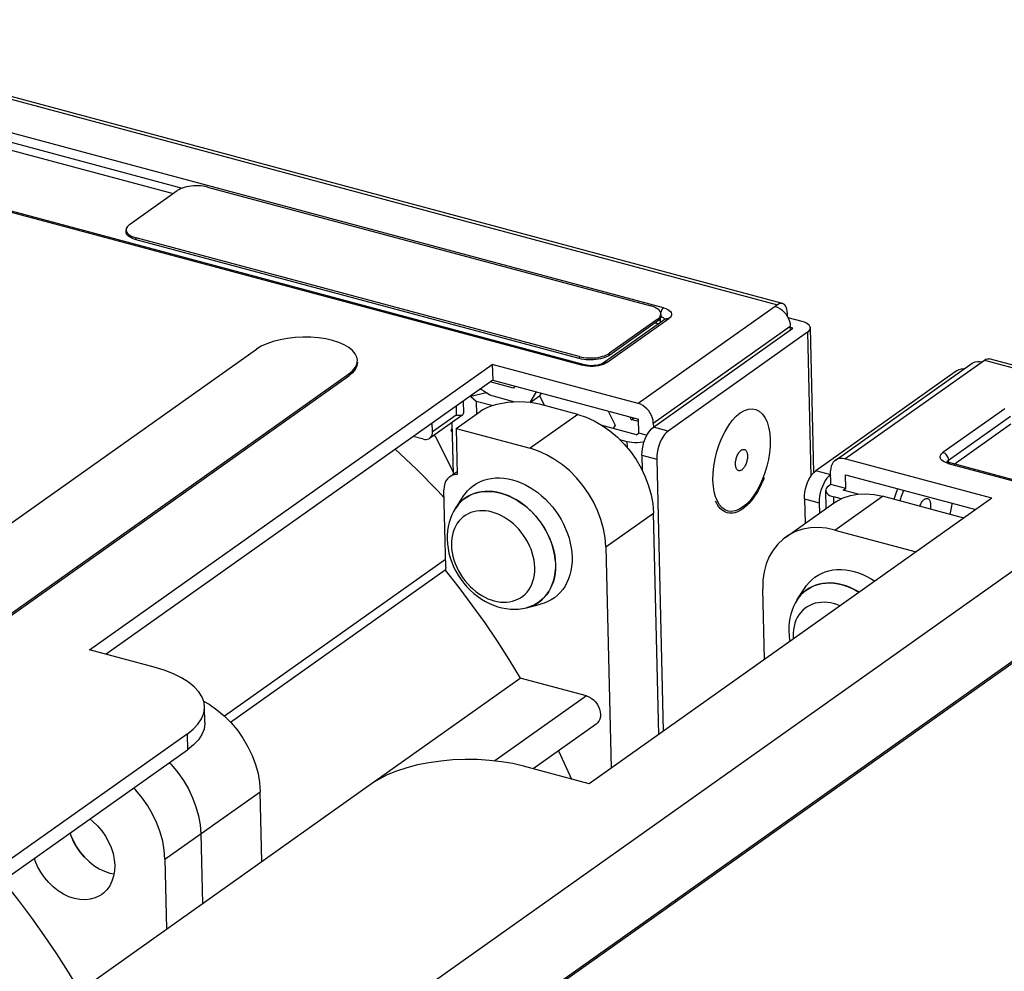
# Model space of a CAD drawing. Header units: millimetres. Extents: x 6 to 414, y 7 to 290.
# Tile 275 of 341: x 186.98 to 191.46, y 149.32 to 153.65. Entities that reach past the tile are written whole.
import ezdxf

# ---------------------------------------------------------------- set-up
doc = ezdxf.new("R2010")
doc.units = ezdxf.units.MM
doc.header["$LTSCALE"] = 23.1
doc.layers.get('0').update_dxf_attribs({"linetype": 'CONTINUOUS'})

msp = doc.modelspace()

# ---------------------------------------------------------------- linework, layer by layer
at = {"color": 7, "linetype": 'Continuous'}
for p, q in [((185.6121, 153.6414), (190.4258, 152.3497)), ((190.4483, 152.3553), (185.6345, 153.647)), ((189.9074, 152.3351), (185.8161, 153.433)), ((185.8005, 153.3946), (187.717, 152.8803)), ((185.8014, 153.3588), (187.6759, 152.8558)), ((185.4476, 153.1716), (189.5388, 152.0737)), ((189.5473, 152.0758), (185.456, 153.1737)), ((187.4777, 152.7152), (187.6945, 152.869)), ((187.8327, 152.8849), (189.8489, 152.3438)), ((187.4619, 152.6813), (187.4617, 152.6903)), ((189.5237, 152.1132), (187.5075, 152.6542)), ((187.5077, 152.6453), (187.5075, 152.6542)), ((189.5239, 152.1042), (187.5077, 152.6453)), ((190.4258, 152.3497), (189.7917, 151.8999)), ((190.415, 152.342), (190.4257, 152.3382)), ((190.4257, 152.3382), (190.4359, 152.3329)), ((189.9145, 152.284), (189.6327, 152.0841)), ((189.6494, 152.0864), (189.9313, 152.2864)), ((189.8787, 152.2828), (189.6619, 152.1291)), ((189.879, 152.2739), (189.6622, 152.1201)), ((189.8787, 152.2828), (189.879, 152.2739)), ((189.8846, 152.2784), (189.879, 152.2739)), ((189.892, 152.2877), (189.8925, 152.2683)), ((189.8947, 152.3078), (189.8949, 152.2988)), ((190.4712, 152.2957), (190.4709, 152.3088)), ((190.5385, 152.2729), (190.4741, 152.2902)), ((189.8606, 151.8103), (190.4839, 152.2523)), ((189.861, 151.7924), (190.4952, 152.2421)), ((189.8695, 152.2672), (189.885, 152.263)), ((190.5624, 152.2241), (189.9282, 151.7743)), ((190.4843, 152.2344), (190.4839, 152.2523)), ((190.4952, 152.2421), (190.4841, 152.2451)), ((190.5624, 152.2241), (190.5779, 151.5695)), ((190.5907, 151.5856), (190.5752, 152.244)), ((184.499, 149.6252), (188.0546, 152.1471)), ((188.5146, 152.0966), (188.5121, 152.111)), ((189.5237, 152.1132), (189.5239, 152.1042)), ((189.6552, 152.1249), (189.6619, 152.1291)), ((189.6622, 152.1201), (189.6619, 152.1291)), ((190.7326, 151.6474), (191.3668, 152.0972)), ((191.3668, 152.0972), (196.1805, 150.8055)), ((196.2029, 150.8111), (191.3892, 152.1029)), ((187.296, 150.7786), (189.128, 152.078)), ((189.7917, 151.8999), (189.128, 152.078)), ((189.128, 152.078), (189.1297, 152.0064)), ((189.5501, 152.0713), (189.5388, 152.0737)), ((191.2345, 152.0438), (190.6003, 151.594)), ((190.688, 151.6411), (191.3113, 152.0832)), ((184.919, 149.5125), (188.4747, 152.0344)), ((184.9192, 149.5036), (188.4749, 152.0254)), ((189.1297, 152.0064), (187.3705, 150.7586)), ((188.4747, 152.0344), (188.4749, 152.0254)), ((189.1297, 152.0064), (189.7934, 151.8283)), ((189.2247, 151.9698), (189.1184, 151.9984)), ((189.2305, 151.9793), (189.2247, 151.9698)), ((188.9955, 151.9112), (188.9969, 151.8553)), ((189.0309, 151.9315), (189.0275, 151.9339)), ((189.102, 151.9491), (189.0309, 151.9315)), ((189.0309, 151.9315), (189.0548, 151.9112)), ((189.0548, 151.9112), (189.1321, 151.8905)), ((189.0548, 151.9112), (189.0562, 151.8516)), ((189.1161, 151.9372), (189.102, 151.9491)), ((189.2307, 151.9064), (189.1161, 151.9372)), ((189.3, 151.9046), (189.3293, 151.9528)), ((189.3, 151.9046), (189.3434, 151.9354)), ((189.3505, 151.9471), (189.3434, 151.9354)), ((189.3434, 151.9354), (189.3657, 151.8901)), ((188.963, 151.8881), (188.964, 151.8474)), ((189.5166, 151.8496), (189.3485, 151.8947)), ((189.6545, 151.8655), (189.6865, 151.8009)), ((191.4602, 151.8761), (191.1784, 151.6762)), ((188.9938, 151.8483), (188.8425, 151.741)), ((188.964, 151.8474), (188.8556, 151.7705)), ((188.9637, 151.786), (189.0721, 151.8629)), ((189.5166, 151.8496), (189.2997, 151.6958)), ((189.7596, 151.8263), (189.7533, 151.839)), ((189.7936, 151.8172), (189.7596, 151.8263)), ((189.7601, 151.8262), (189.7714, 151.8342)), ((189.7949, 151.7656), (189.7934, 151.8283)), ((190.238, 151.8415), (190.2483, 151.8507)), ((190.2483, 151.8507), (190.2564, 151.8569)), ((191.2042, 151.6425), (191.4861, 151.8425)), ((188.8556, 151.7705), (188.8546, 151.8113)), ((188.9415, 151.7782), (188.9449, 151.7838)), ((188.9415, 151.7782), (188.945, 151.7807)), ((188.9452, 151.7708), (188.9415, 151.7782)), ((188.9442, 151.8132), (188.9498, 151.5778)), ((188.9637, 151.786), (189.2997, 151.6958)), ((188.9637, 151.786), (188.9686, 151.5772)), ((189.784, 151.7579), (189.6276, 151.7999)), ((189.6865, 151.8009), (189.6777, 151.7865)), ((189.8606, 151.8103), (189.861, 151.7924)), ((189.9282, 151.7743), (189.861, 151.7924)), ((191.2299, 151.6243), (191.4869, 151.8066)), ((188.8146, 151.737), (188.7677, 151.7496)), ((188.8617, 151.7546), (188.8681, 151.7529)), ((188.8681, 151.7529), (188.9495, 151.588)), ((189.7071, 151.7362), (189.7407, 151.7272)), ((189.784, 151.7579), (189.7949, 151.7656)), ((189.7949, 151.7656), (189.8314, 151.7558)), ((189.8181, 151.7244), (189.8233, 151.7389)), ((189.8233, 151.7389), (189.8295, 151.7526)), ((189.7407, 151.7272), (189.7413, 151.6992)), ((189.7824, 151.6444), (189.8049, 151.6059)), ((189.8089, 151.6644), (189.8761, 151.6464)), ((189.8089, 151.6644), (189.8106, 151.594)), ((189.8761, 151.6464), (189.9055, 150.4079)), ((191.4005, 151.4682), (190.7326, 151.6474)), ((191.1998, 151.6386), (191.2042, 151.6425)), ((191.2042, 151.6425), (191.2036, 151.6479)), ((191.2045, 151.6314), (191.2042, 151.6425)), ((191.1962, 151.6301), (191.1971, 151.6343)), ((191.1971, 151.6343), (191.1998, 151.6386)), ((191.2022, 151.6274), (195.2935, 150.5295)), ((195.3019, 150.5317), (191.2106, 151.6295)), ((188.9339, 151.5665), (188.9683, 151.591)), ((190.3683, 151.5848), (190.3576, 151.5557)), ((190.6675, 151.5759), (190.6003, 151.594)), ((190.6686, 151.5312), (190.6671, 151.5938)), ((190.7343, 151.5758), (191.3277, 151.4166)), ((190.7358, 151.5131), (190.7343, 151.5758)), ((188.916, 151.1549), (188.9077, 151.5075)), ((190.6686, 151.5312), (190.6577, 151.5235)), ((190.7358, 151.5131), (190.6686, 151.5312)), ((190.7249, 151.5055), (190.7358, 151.5131)), ((188.8796, 151.5021), (188.9086, 151.4704)), ((188.9614, 151.4241), (188.9975, 151.479)), ((189.2047, 151.4783), (189.2235, 151.4692)), ((189.2382, 151.4611), (189.2205, 151.4708)), ((191.4005, 151.4682), (189.5684, 150.1688)), ((190.5482, 151.466), (190.6154, 151.448)), ((190.5482, 151.466), (190.5509, 151.3544)), ((190.6469, 151.4225), (190.645, 151.5036)), ((190.7151, 151.4657), (190.6816, 151.4747)), ((190.6823, 151.4459), (190.6816, 151.4747)), ((190.6859, 151.3239), (190.9027, 151.4776)), ((190.7926, 151.4873), (190.7249, 151.5055)), ((191.2735, 151.3781), (190.9027, 151.4776)), ((188.9614, 151.4241), (188.9613, 151.4238)), ((189.8579, 151.4425), (189.8611, 151.4013)), ((190.463, 151.292), (190.6798, 151.4458)), ((190.6154, 151.448), (190.6165, 151.401)), ((191.0731, 151.4319), (191.075, 151.4372)), ((189.6443, 151.2476), (189.8611, 151.4013)), ((189.885, 150.3933), (189.8611, 151.4013)), ((190.6859, 151.3239), (191.0567, 151.2244)), ((189.6443, 151.2476), (189.6681, 150.2396)), ((188.0274, 148.6784), (191.583, 151.2003)), ((188.9152, 151.1892), (187.9099, 150.4761)), ((188.9141, 151.1408), (187.9376, 150.4483)), ((192.0031, 151.0876), (188.4474, 148.5657)), ((192.0033, 151.0786), (188.4477, 148.5568)), ((190.5156, 151.007), (190.5517, 151.062)), ((190.366, 150.7345), (190.3583, 151.0559)), ((189.2883, 150.9714), (189.2831, 150.97)), ((189.2834, 150.9701), (189.3472, 150.9859)), ((190.5156, 151.007), (190.5155, 151.0068)), ((190.4962, 150.8375), (190.4968, 150.8273)), ((187.59, 150.6997), (187.296, 150.7786)), ((188.5789, 150.1697), (189.255, 150.6493)), ((189.556, 150.5685), (189.255, 150.6493)), ((189.556, 150.5685), (189.1389, 150.2727)), ((187.8188, 150.5194), (187.8164, 150.5393)), ((187.8206, 150.4477), (187.8189, 150.5194)), ((189.601, 150.4402), (189.3145, 150.237)), ((187.7391, 150.3948), (185.1428, 148.5534)), ((187.7391, 150.3948), (187.7407, 150.3232)), ((185.1445, 148.4818), (187.7407, 150.3232)), ((187.6684, 150.2543), (187.6581, 150.2646)), ((189.5684, 150.1688), (189.2702, 150.2489)), ((185.9829, 148.328), (188.5791, 150.1694)), ((187.6388, 149.8252), (188.0724, 150.1327)), ((188.0799, 149.8153), (188.0724, 150.1327)), ((187.8014, 149.9405), (187.8089, 149.6231)), ((187.2725, 149.8345), (187.2537, 149.8564)), ((187.2931, 149.8146), (187.3158, 149.7969)), ((187.6388, 149.8252), (187.6463, 149.5078)), ((187.3155, 149.797), (187.3393, 149.7822)), ((187.3392, 149.7823), (187.3634, 149.7707)), ((187.3633, 149.7707), (187.3882, 149.7623)), ((187.3882, 149.7623), (187.4066, 149.7587))]:
    msp.add_line(p, q, dxfattribs=at)
for points in [[(187.8327, 152.8849), (187.8228, 152.8872), (187.8125, 152.8889), (187.8018, 152.8902), (187.7908, 152.8908), (187.7796, 152.891), (187.7685, 152.8905), (187.7574, 152.8895), (187.7467, 152.888), (187.7363, 152.886), (187.7264, 152.8834), (187.7172, 152.8804), (187.7087, 152.877), (187.7012, 152.8732), (187.6945, 152.869)], [(187.4777, 152.7152), (187.4721, 152.7107), (187.4677, 152.706), (187.4645, 152.7012), (187.4625, 152.6962), (187.4617, 152.6912), (187.4617, 152.6903)], [(187.4617, 152.6903), (187.4622, 152.6863), (187.464, 152.6814), (187.4669, 152.6767)], [(187.5077, 152.6453), (187.4985, 152.6481), (187.4903, 152.6513), (187.4829, 152.6549), (187.4766, 152.6589), (187.4713, 152.6632), (187.4671, 152.6677), (187.4642, 152.6725), (187.4624, 152.6773), (187.4619, 152.6813)], [(187.4669, 152.6767), (187.4711, 152.6721), (187.4764, 152.6678), (187.4827, 152.6638), (187.4901, 152.6602), (187.4983, 152.657), (187.5075, 152.6542)], [(189.8947, 152.3078), (189.8942, 152.3118), (189.8925, 152.3166), (189.8895, 152.3214), (189.8854, 152.3259), (189.8801, 152.3302), (189.8737, 152.3342), (189.8664, 152.3378), (189.8581, 152.341), (189.8489, 152.3438)], [(189.9074, 152.3351), (189.9043, 152.3324), (189.9012, 152.3287), (189.8985, 152.3242), (189.8961, 152.3191), (189.8942, 152.3136), (189.8939, 152.3126)], [(189.9074, 152.3351), (189.9175, 152.3319), (189.9261, 152.328), (189.9332, 152.3236), (189.9387, 152.3186), (189.9422, 152.3134), (189.9439, 152.3079), (189.9436, 152.3023), (189.9414, 152.2968), (189.9373, 152.2915), (189.9313, 152.2864)], [(190.4483, 152.3553), (190.4457, 152.3558), (190.4394, 152.3557), (190.4328, 152.3536), (190.4258, 152.3497)], [(190.4359, 152.3329), (190.4457, 152.326), (190.4549, 152.3177), (190.463, 152.3083), (190.4701, 152.2979)], [(190.4709, 152.3088), (190.4701, 152.3198), (190.4682, 152.3295), (190.4654, 152.338), (190.4616, 152.3451), (190.457, 152.3504), (190.4517, 152.3541), (190.4483, 152.3553)], [(189.8787, 152.2828), (189.8843, 152.2873), (189.8887, 152.292), (189.892, 152.2969)], [(189.8949, 152.2988), (189.8949, 152.2978), (189.8942, 152.2929), (189.8922, 152.2879), (189.889, 152.2831), (189.8846, 152.2784)], [(189.892, 152.2969), (189.894, 152.3018), (189.8947, 152.3068), (189.8947, 152.3078)], [(189.894, 152.296), (189.8995, 152.2942), (189.9058, 152.291), (189.9106, 152.2872), (189.9136, 152.2831)], [(189.9145, 152.284), (189.9174, 152.2856), (189.9217, 152.2869), (189.9264, 152.2872), (189.9313, 152.2864)], [(189.9162, 152.2852), (189.9165, 152.2856), (189.916, 152.2851), (189.9145, 152.284)], [(190.4701, 152.2979), (190.4758, 152.2869), (190.4801, 152.2754), (190.4828, 152.264), (190.4839, 152.2523)], [(190.5751, 152.244), (190.575, 152.2456), (190.5733, 152.2511), (190.5698, 152.2564), (190.5643, 152.2613), (190.5572, 152.2658), (190.5487, 152.2696), (190.5385, 152.2729)], [(190.5624, 152.2241), (190.5684, 152.2292), (190.5725, 152.2345), (190.5747, 152.2401), (190.5751, 152.244)], [(188.2309, 152.2004), (188.196, 152.1964), (188.1623, 152.1903), (188.1307, 152.1821), (188.1017, 152.172), (188.0765, 152.1604), (188.0546, 152.1471)], [(188.5121, 152.111), (188.5047, 152.1263), (188.4924, 152.1408), (188.4756, 152.1544), (188.4544, 152.1667), (188.4293, 152.1776), (188.401, 152.1866), (188.3699, 152.1937), (188.3366, 152.1987), (188.3019, 152.2015), (188.2664, 152.202), (188.2309, 152.2004)], [(188.4747, 152.0344), (188.492, 152.0488), (188.5044, 152.0638), (188.512, 152.0795), (188.5146, 152.0966)], [(189.5237, 152.1132), (189.5336, 152.1109), (189.5439, 152.1091), (189.5546, 152.1079), (189.5657, 152.1072), (189.5768, 152.1071), (189.588, 152.1075), (189.599, 152.1085), (189.6098, 152.11), (189.6201, 152.1121), (189.63, 152.1146), (189.6392, 152.1176), (189.6477, 152.121), (189.6552, 152.1249)], [(189.6622, 152.1201), (189.6555, 152.1159), (189.6479, 152.1121), (189.6394, 152.1087), (189.6302, 152.1056), (189.6204, 152.1031), (189.61, 152.1011), (189.5992, 152.0995), (189.5882, 152.0986), (189.577, 152.0981), (189.5659, 152.0982), (189.5548, 152.0989), (189.5441, 152.1002), (189.5338, 152.1019), (189.5239, 152.1042)], [(191.3114, 152.0832), (191.3167, 152.0864), (191.3255, 152.0899), (191.3352, 152.0916), (191.3453, 152.0915), (191.3559, 152.0895)], [(191.3668, 152.0972), (191.3737, 152.1012), (191.3803, 152.1032), (191.3867, 152.1033), (191.3892, 152.1028)], [(188.5148, 152.0877), (188.5123, 152.0708), (188.5047, 152.055), (188.4923, 152.0399), (188.4749, 152.0254)], [(189.5473, 152.0758), (189.5451, 152.0761), (189.542, 152.0755), (189.5388, 152.0737)], [(189.5658, 152.0726), (189.5559, 152.0739), (189.5473, 152.0758)], [(189.5742, 152.0689), (189.5618, 152.0697), (189.5501, 152.0713)], [(189.6327, 152.0841), (189.6293, 152.082), (189.6242, 152.0796), (189.6172, 152.0771), (189.6085, 152.0749), (189.5985, 152.0732), (189.5877, 152.0722), (189.5766, 152.072), (189.5658, 152.0726)], [(189.5991, 152.07), (189.5867, 152.069), (189.5742, 152.0689)], [(189.6223, 152.0744), (189.6111, 152.0718), (189.5991, 152.07)], [(189.6494, 152.0864), (189.6416, 152.0818), (189.6327, 152.0778), (189.6223, 152.0744)], [(189.6494, 152.0864), (189.6445, 152.0873), (189.6398, 152.087), (189.6355, 152.0857), (189.6327, 152.0841)], [(191.2774, 152.0591), (191.2728, 152.0584), (191.2615, 152.0558), (191.2512, 152.0524), (191.2422, 152.0484), (191.2345, 152.0438)], [(189.0707, 151.9645), (189.0785, 151.9631), (189.09, 151.9578), (189.102, 151.9491)], [(189.2499, 151.9069), (189.2238, 151.9062), (189.198, 151.904), (189.1729, 151.9004), (189.1489, 151.8953), (189.1265, 151.8889), (189.106, 151.8813), (189.0879, 151.8726), (189.0721, 151.8629)], [(189.3485, 151.8947), (189.3254, 151.8999), (189.3012, 151.9037), (189.2758, 151.9061), (189.2499, 151.9069)], [(189.8606, 151.8103), (189.8594, 151.8219), (189.8567, 151.8333), (189.8525, 151.8448), (189.8467, 151.8558), (189.8397, 151.8662), (189.8315, 151.8756), (189.8224, 151.8839), (189.8126, 151.8908), (189.8024, 151.8961), (189.7917, 151.8999)], [(190.2564, 151.8569), (190.2749, 151.8679), (190.2932, 151.8744), (190.3108, 151.8762), (190.3275, 151.8732), (190.3428, 151.8656), (190.3565, 151.8534), (190.3683, 151.8368), (190.378, 151.8161), (190.3853, 151.7919), (190.39, 151.7648), (190.3921, 151.7347)], [(188.964, 151.8474), (188.9755, 151.8463), (188.9837, 151.8461), (188.9891, 151.8465), (188.9929, 151.8478), (188.9939, 151.8485)], [(188.9939, 151.8485), (188.9959, 151.8507), (188.9969, 151.8547), (188.9969, 151.8552)], [(189.5166, 151.8496), (189.5547, 151.837), (189.5919, 151.8204)], [(189.5919, 151.8204), (189.6284, 151.7995), (189.6635, 151.7747), (189.6969, 151.7465), (189.728, 151.7151), (189.7566, 151.6809), (189.7824, 151.6444)], [(190.203, 151.7989), (190.2201, 151.822), (190.238, 151.8415)], [(189.8295, 151.7526), (189.8366, 151.7651), (189.8443, 151.776)], [(189.8443, 151.776), (189.8524, 151.7851), (189.861, 151.7924)], [(190.1319, 151.5502), (190.1326, 151.5822), (190.1358, 151.6147), (190.1417, 151.648), (190.1499, 151.6811), (190.1604, 151.7133), (190.1729, 151.7441), (190.1871, 151.7728), (190.203, 151.7989)], [(188.8146, 151.737), (188.8213, 151.7358), (188.8277, 151.7358), (188.8337, 151.7368), (188.8392, 151.739), (188.8425, 151.741)], [(188.8425, 151.741), (188.844, 151.7422), (188.8481, 151.7463), (188.8514, 151.7513), (188.8538, 151.7571), (188.8552, 151.7635), (188.8556, 151.7705)], [(189.9282, 151.7743), (189.9196, 151.767), (189.9115, 151.758), (189.9038, 151.747), (189.8967, 151.7346), (189.8905, 151.7209), (189.8853, 151.7064), (189.8811, 151.6913), (189.8781, 151.676), (189.8765, 151.6611), (189.8761, 151.6464)], [(190.3921, 151.7347), (190.3916, 151.7055), (190.389, 151.6758), (190.3841, 151.6453), (190.3772, 151.6148), (190.3683, 151.5848)], [(188.6864, 151.692), (188.7829, 151.6005), (188.8796, 151.5021)], [(189.6443, 151.2476), (189.6411, 151.2887), (189.6339, 151.3299), (189.6224, 151.3713), (189.6071, 151.4123), (189.5881, 151.4522), (189.5656, 151.4906), (189.5398, 151.5272), (189.5112, 151.5613), (189.4801, 151.5927), (189.4467, 151.621), (189.4116, 151.6457), (189.3751, 151.6666), (189.3379, 151.6833), (189.2997, 151.6958)], [(189.7407, 151.7272), (189.7519, 151.7247), (189.7636, 151.7231), (189.776, 151.7224), (189.7885, 151.7225), (189.8009, 151.7234), (189.8129, 151.7253), (189.8189, 151.7267)], [(189.8089, 151.6644), (189.8093, 151.6791), (189.8109, 151.694), (189.8139, 151.7093), (189.8181, 151.7244)], [(190.2409, 151.6588), (190.2428, 151.6632), (190.2448, 151.6674), (190.2469, 151.6714), (190.2492, 151.6751), (190.2517, 151.6785), (190.2542, 151.6816), (190.2568, 151.6842), (190.2594, 151.6865), (190.2621, 151.6883), (190.2648, 151.6897), (190.2674, 151.6907), (190.27, 151.6912), (190.2725, 151.6912), (190.2745, 151.6908)], [(190.2745, 151.6908), (190.2749, 151.6907), (190.2772, 151.6898), (190.2793, 151.6884), (190.2812, 151.6866), (190.283, 151.6844), (190.2846, 151.6817), (190.2859, 151.6787), (190.287, 151.6753), (190.2879, 151.6716), (190.2885, 151.6676), (190.2889, 151.6634), (190.289, 151.659), (190.2888, 151.6544), (190.2884, 151.6497), (190.2877, 151.645), (190.2868, 151.6402), (190.2856, 151.6354), (190.2842, 151.6307), (190.2826, 151.6262)], [(190.249, 151.5941), (190.2487, 151.5942), (190.2464, 151.5952), (190.2443, 151.5965), (190.2423, 151.5984), (190.2405, 151.6006), (190.239, 151.6032), (190.2376, 151.6063), (190.2365, 151.6097), (190.2356, 151.6133), (190.235, 151.6173), (190.2347, 151.6215), (190.2346, 151.6259), (190.2347, 151.6305), (190.2351, 151.6352), (190.2358, 151.64), (190.2368, 151.6448), (190.2379, 151.6495), (190.2393, 151.6542), (190.2409, 151.6588)], [(190.688, 151.6411), (190.6856, 151.6392), (190.6789, 151.6325), (190.6737, 151.6244), (190.6699, 151.6152), (190.6677, 151.605), (190.6671, 151.5938)], [(190.7326, 151.6474), (190.7219, 151.6494), (190.7118, 151.6495), (190.7022, 151.6478), (190.6934, 151.6443), (190.688, 151.6411)], [(191.1835, 151.6345), (191.1764, 151.6389), (191.171, 151.6439), (191.1674, 151.6491), (191.1657, 151.6546), (191.166, 151.6602), (191.1683, 151.6657), (191.1724, 151.671), (191.1784, 151.6762)], [(191.2036, 151.6479), (191.2021, 151.6533), (191.1996, 151.6586), (191.1964, 151.6635), (191.1925, 151.6679), (191.1881, 151.6715), (191.1833, 151.6743), (191.1784, 151.6762)], [(189.8049, 151.6059), (189.8239, 151.566), (189.8393, 151.5251), (189.8507, 151.4837), (189.8579, 151.4425)], [(190.2826, 151.6262), (190.2808, 151.6217), (190.2788, 151.6175), (190.2766, 151.6135), (190.2743, 151.6098), (190.2719, 151.6064), (190.2694, 151.6034), (190.2668, 151.6007), (190.2641, 151.5985), (190.2615, 151.5966), (190.2588, 151.5952), (190.2562, 151.5943), (190.2536, 151.5938), (190.2511, 151.5938), (190.249, 151.5941)], [(191.2022, 151.6274), (191.1921, 151.6306), (191.1835, 151.6345)], [(191.2106, 151.6295), (191.2041, 151.6316), (191.1993, 151.6336), (191.1961, 151.6354), (191.1957, 151.6357)], [(191.2022, 151.6274), (191.2054, 151.6291), (191.2085, 151.6297), (191.2106, 151.6295)], [(188.9339, 151.5665), (188.924, 151.5576), (188.9168, 151.5473), (188.9116, 151.5354), (188.9086, 151.5221), (188.9077, 151.5075)], [(188.9686, 151.5772), (188.9554, 151.5758), (188.9436, 151.572), (188.9339, 151.5665)], [(188.9975, 151.479), (189.0039, 151.4883), (189.0153, 151.5021), (189.0278, 151.5146), (189.0415, 151.5258), (189.0562, 151.5355), (189.0718, 151.5438), (189.0883, 151.5505), (189.1055, 151.5556), (189.1234, 151.5592), (189.1419, 151.5611), (189.1609, 151.5615), (189.1802, 151.5602), (189.1998, 151.5573), (189.2195, 151.5528)], [(189.2195, 151.5528), (189.2393, 151.5467), (189.259, 151.5391), (189.2785, 151.53), (189.2978, 151.5194), (189.3166, 151.5074), (189.3349, 151.4942), (189.3526, 151.4797), (189.3697, 151.464), (189.3859, 151.4472), (189.4012, 151.4295), (189.4155, 151.4108), (189.4289, 151.3914), (189.441, 151.3713), (189.452, 151.3506), (189.4617, 151.3295), (189.4701, 151.3081), (189.4772, 151.2863), (189.4828, 151.2645), (189.487, 151.2427), (189.4897, 151.2211), (189.491, 151.1997)], [(190.3644, 151.5616), (190.3583, 151.5462), (190.3516, 151.5313), (190.3446, 151.5168), (190.3371, 151.503), (190.3293, 151.4898), (190.3212, 151.4773), (190.3128, 151.4656), (190.3041, 151.4547), (190.2953, 151.4447), (190.2863, 151.4356), (190.2771, 151.4275), (190.2679, 151.4204), (190.2587, 151.4143), (190.2495, 151.4093), (190.2403, 151.4054), (190.2312, 151.4026), (190.2223, 151.4009), (190.2135, 151.4003), (190.205, 151.4009), (190.1967, 151.4026), (190.1887, 151.4054), (190.1811, 151.4093), (190.1738, 151.4143), (190.1669, 151.4204), (190.1605, 151.4275), (190.1545, 151.4356), (190.1491, 151.4447), (190.1441, 151.4547)], [(190.3576, 151.5557), (190.3453, 151.5282), (190.3315, 151.5026), (190.3166, 151.4794), (190.3007, 151.4589), (190.2842, 151.4417), (190.2671, 151.4276)], [(190.5482, 151.466), (190.5486, 151.4807), (190.5502, 151.4957), (190.5532, 151.5109), (190.5573, 151.526), (190.5626, 151.5406), (190.5688, 151.5542), (190.5759, 151.5667), (190.5836, 151.5777), (190.5917, 151.5867), (190.6003, 151.594)], [(190.6675, 151.5759), (190.6589, 151.5687), (190.6508, 151.5596), (190.6431, 151.5487), (190.636, 151.5362)], [(190.1377, 151.4976), (190.1338, 151.5226), (190.1319, 151.5502)], [(190.636, 151.5362), (190.6298, 151.5225), (190.6245, 151.508), (190.6204, 151.4929), (190.6174, 151.4776), (190.6158, 151.4627), (190.6154, 151.448)], [(190.6577, 151.5235), (190.6517, 151.5184), (190.6476, 151.5131), (190.6454, 151.5075), (190.645, 151.5035)], [(190.956, 151.4633), (190.9564, 151.4647), (190.9669, 151.4969), (190.9729, 151.5118)], [(188.9613, 151.4238), (188.9713, 151.4376), (188.9828, 151.4506), (188.9956, 151.4622), (189.0094, 151.4723), (189.0242, 151.4809), (189.04, 151.488), (189.0565, 151.4934), (189.0737, 151.4973), (189.0916, 151.4995), (189.1099, 151.5), (189.1286, 151.4989), (189.1475, 151.4961), (189.1666, 151.4918), (189.1857, 151.4858), (189.2047, 151.4783)], [(189.2205, 151.4708), (189.2025, 151.4792), (189.1843, 151.4863), (189.1661, 151.4919), (189.1479, 151.4961), (189.1299, 151.4987), (189.1121, 151.5), (189.0946, 151.4997), (189.0776, 151.4979), (189.0611, 151.4946), (189.0452, 151.4899), (189.03, 151.4837), (189.0156, 151.4762), (189.0021, 151.4672), (188.9896, 151.457), (188.978, 151.4455)], [(189.2235, 151.4692), (189.242, 151.4588), (189.26, 151.4469), (189.2775, 151.4337), (189.2944, 151.4193), (189.3105, 151.4038), (189.3258, 151.3871), (189.3401, 151.3695), (189.3535, 151.351), (189.3657, 151.3319), (189.3766, 151.3122), (189.3863, 151.2921), (189.3948, 151.2716), (189.4018, 151.2507)], [(190.1459, 151.4689), (190.1438, 151.4749), (190.1377, 151.4976)], [(190.2671, 151.4276), (190.2499, 151.4173), (190.2332, 151.411), (190.2169, 151.4086), (190.2013, 151.4102), (190.1868, 151.4158), (190.1736, 151.4253), (190.162, 151.4384), (190.1519, 151.455), (190.1459, 151.4689)], [(190.645, 151.5035), (190.6451, 151.502), (190.6468, 151.4965), (190.6503, 151.4912), (190.6558, 151.4863), (190.6629, 151.4818), (190.6715, 151.478), (190.6816, 151.4747)], [(190.6798, 151.4458), (190.6949, 151.4557), (190.725, 151.4706), (190.7574, 151.4812), (190.7918, 151.4873)], [(190.7918, 151.4873), (190.8278, 151.4887), (190.8647, 151.4855), (190.9027, 151.4776)], [(190.999, 151.5048), (190.9938, 151.4915), (190.9885, 151.4762), (190.9836, 151.4606), (190.9824, 151.4563)], [(191.075, 151.4372), (191.077, 151.4416), (191.079, 151.4457), (191.0813, 151.4495), (191.0836, 151.4531), (191.0861, 151.4563), (191.0887, 151.4592), (191.0913, 151.4617), (191.0939, 151.4638), (191.0966, 151.4654), (191.0992, 151.4666), (191.1018, 151.4674), (191.1044, 151.4676), (191.1068, 151.4674), (191.1078, 151.4672)], [(191.1078, 151.4672), (191.1091, 151.4668), (191.1113, 151.4657), (191.1134, 151.4641), (191.1152, 151.4621), (191.1169, 151.4597), (191.1183, 151.4569), (191.1195, 151.4537), (191.1205, 151.4502), (191.1213, 151.4464), (191.1217, 151.4424), (191.122, 151.4381), (191.1219, 151.4336), (191.1216, 151.429), (191.1211, 151.4243), (191.1203, 151.4195), (191.1202, 151.4193)], [(188.9613, 151.4238), (188.9522, 151.4087), (188.9443, 151.3927), (188.9375, 151.3758), (188.9319, 151.3581), (188.9275, 151.3397), (188.9245, 151.3207), (188.9229, 151.3012), (188.9227, 151.2813)], [(188.978, 151.4455), (188.9676, 151.4328), (188.9614, 151.4241)], [(189.4145, 151.1872), (189.4121, 151.2064), (189.4083, 151.2264), (189.4031, 151.2464), (189.3966, 151.2664), (189.3889, 151.2861), (189.38, 151.3055), (189.37, 151.3245), (189.3588, 151.343), (189.3466, 151.3609), (189.3333, 151.3781), (189.3192, 151.3945), (189.3043, 151.41), (189.2886, 151.4244), (189.2723, 151.4378), (189.2555, 151.45), (189.2382, 151.4611)], [(191.2109, 151.3949), (191.2143, 151.409), (191.2176, 151.425), (191.2202, 151.4409), (191.2208, 151.4453)], [(189.1269, 151.4057), (189.1124, 151.409), (189.0981, 151.4111), (189.0839, 151.412), (189.07, 151.4116), (189.0564, 151.4101), (189.0432, 151.4073), (189.0305, 151.4033), (189.0184, 151.3981), (189.0069, 151.3917), (188.9962, 151.3841), (188.9862, 151.3754), (188.9771, 151.3656), (188.9689, 151.3548), (188.9617, 151.3429), (188.9555, 151.3301), (188.9504, 151.3164), (188.9465, 151.302), (188.9437, 151.2868), (188.9422, 151.2709), (188.942, 151.2545)], [(189.3213, 151.1527), (189.3203, 151.1693), (189.318, 151.1861), (189.3146, 151.2029), (189.3099, 151.2197), (189.3041, 151.2364), (189.2972, 151.2527), (189.2893, 151.2687), (189.2804, 151.2843), (189.2706, 151.2992), (189.26, 151.3135), (189.2487, 151.3271), (189.2366, 151.3399), (189.224, 151.3517), (189.2109, 151.3626), (189.1974, 151.3725), (189.1836, 151.3814), (189.1695, 151.3891), (189.1553, 151.3958), (189.1411, 151.4013), (189.1269, 151.4057)], [(190.6859, 151.3239), (190.6479, 151.3317), (190.611, 151.335), (190.575, 151.3335), (190.5406, 151.3274), (190.5082, 151.3168), (190.4781, 151.3019), (190.463, 151.2921)], [(190.463, 151.2921), (190.4508, 151.2827), (190.4265, 151.2596), (190.4055, 151.2328), (190.3881, 151.2027), (190.3745, 151.1695), (190.365, 151.1337), (190.3596, 151.0959), (190.3583, 151.0559)], [(188.9227, 151.2813), (188.9239, 151.2606), (188.9267, 151.2397), (188.9309, 151.2187), (188.9366, 151.1979), (188.9437, 151.1772), (188.9522, 151.1569), (188.962, 151.1372), (188.973, 151.1181), (188.9852, 151.0998), (188.9984, 151.0823), (189.0127, 151.0656), (189.0279, 151.05), (189.0439, 151.0355), (189.0607, 151.0221), (189.0783, 151.0099), (189.0964, 150.9991), (189.1149, 150.9896), (189.1338, 150.9815), (189.1528, 150.9749), (189.1719, 150.9698), (189.1911, 150.9662), (189.2103, 150.964), (189.2289, 150.9634), (189.2473, 150.9642), (189.2654, 150.9664), (189.2831, 150.97)], [(188.942, 151.2545), (188.943, 151.2379), (188.9453, 151.2211), (188.9487, 151.2043), (188.9534, 151.1875), (188.9592, 151.1708)], [(189.4018, 151.2507), (189.4075, 151.2296), (189.4118, 151.2086)], [(189.491, 151.1997), (189.4907, 151.1788), (189.489, 151.1585), (189.4858, 151.1387), (189.4812, 151.1197), (189.4751, 151.1016), (189.4676, 151.0844), (189.4588, 151.0682), (189.4488, 151.0532), (189.4374, 151.0394), (189.4249, 151.0269), (189.4112, 151.0157), (189.3965, 151.006), (189.3809, 150.9978), (189.3644, 150.991), (189.3472, 150.9859)], [(189.4118, 151.2086), (189.4145, 151.1877), (189.4158, 151.1669)], [(188.916, 151.1549), (188.916, 151.1524), (188.9159, 151.15), (188.9156, 151.1476), (188.9152, 151.1452), (188.9147, 151.143), (188.9141, 151.1408)], [(188.9592, 151.1708), (188.9661, 151.1545), (188.974, 151.1385), (188.9829, 151.1229), (188.9927, 151.108), (189.0033, 151.0937), (189.0146, 151.0801), (189.0267, 151.0674)], [(189.1364, 151.0015), (189.1509, 150.9982), (189.1652, 150.9961), (189.1794, 150.9952), (189.1933, 150.9956), (189.2069, 150.9971), (189.2201, 150.9999), (189.2328, 151.0039), (189.2449, 151.0091), (189.2564, 151.0155), (189.2671, 151.0231), (189.2771, 151.0318), (189.2862, 151.0416), (189.2944, 151.0524), (189.3016, 151.0643), (189.3078, 151.0771), (189.3129, 151.0908), (189.3168, 151.1052), (189.3196, 151.1205), (189.3211, 151.1363), (189.3213, 151.1527)], [(189.4158, 151.1669), (189.4155, 151.1466), (189.4137, 151.127), (189.4104, 151.108), (189.4057, 151.0898), (189.3995, 151.0724), (189.3919, 151.0561), (189.383, 151.0408), (189.3728, 151.0268), (189.3614, 151.014), (189.3488, 151.0025), (189.3351, 150.9925), (189.3204, 150.9839), (189.3048, 150.9768), (189.2883, 150.9714)], [(188.9141, 151.1408), (188.9758, 151.0624), (189.0356, 150.9825), (189.0935, 150.9011), (189.1494, 150.8184), (189.2032, 150.7345), (189.255, 150.6493)], [(189.2834, 150.9701), (189.2991, 150.9747), (189.3143, 150.9809), (189.3286, 150.9885), (189.3421, 150.9974), (189.3547, 151.0076), (189.3663, 151.0191), (189.3767, 151.0318), (189.386, 151.0456), (189.3942, 151.0605), (189.4011, 151.0763), (189.4067, 151.0931), (189.411, 151.1106), (189.4139, 151.1289), (189.4155, 151.1471)], [(190.5517, 151.062), (190.5581, 151.0712), (190.5695, 151.085), (190.582, 151.0976), (190.5956, 151.1087), (190.6103, 151.1185), (190.626, 151.1267), (190.6424, 151.1334), (190.6597, 151.1386), (190.6776, 151.1421), (190.6961, 151.1441), (190.715, 151.1444), (190.7344, 151.1431), (190.754, 151.1402), (190.7737, 151.1357)], [(190.7737, 151.1357), (190.7935, 151.1297), (190.8132, 151.122), (190.8327, 151.1129), (190.852, 151.1023), (190.8692, 151.0914)], [(189.0267, 151.0674), (189.0393, 151.0555), (189.0524, 151.0446), (189.0659, 151.0347), (189.0797, 151.0258), (189.0938, 151.0181), (189.108, 151.0114), (189.1222, 151.0059), (189.1364, 151.0015)], [(190.5154, 151.0068), (190.5255, 151.0206), (190.537, 151.0335), (190.5498, 151.0451), (190.5636, 151.0552), (190.5784, 151.0639), (190.5941, 151.0709), (190.6107, 151.0764), (190.6279, 151.0802), (190.6458, 151.0824), (190.6641, 151.083), (190.6828, 151.0818), (190.7017, 151.0791), (190.7208, 151.0747), (190.7399, 151.0687), (190.7589, 151.0612)], [(190.7747, 151.0538), (190.7567, 151.0622), (190.7385, 151.0692), (190.7203, 151.0748), (190.7021, 151.079), (190.6841, 151.0817), (190.6663, 151.0829), (190.6488, 151.0826), (190.6317, 151.0808), (190.6152, 151.0776), (190.5994, 151.0729), (190.5842, 151.0667), (190.5698, 151.0591), (190.5563, 151.0502), (190.5437, 151.04), (190.5322, 151.0285)], [(190.7589, 151.0612), (190.7777, 151.0522), (190.7962, 151.0417), (190.7977, 151.0407)], [(190.5322, 151.0285), (190.5217, 151.0158), (190.5156, 151.007)], [(190.7976, 151.0407), (190.7923, 151.044), (190.7747, 151.0538)], [(190.5155, 151.0068), (190.5064, 150.9917), (190.4985, 150.9756), (190.4916, 150.9587), (190.486, 150.9411), (190.4817, 150.9227), (190.4787, 150.9037), (190.4771, 150.8842), (190.4769, 150.8643)], [(190.681, 150.9887), (190.6665, 150.992), (190.6523, 150.9941), (190.6381, 150.9949), (190.6242, 150.9946), (190.6106, 150.993), (190.5974, 150.9903), (190.5847, 150.9862), (190.5726, 150.981), (190.5611, 150.9746), (190.5504, 150.9671), (190.5404, 150.9584), (190.5313, 150.9486), (190.5231, 150.9377), (190.5158, 150.9259), (190.5097, 150.9131), (190.5046, 150.8994), (190.5007, 150.8849), (190.4979, 150.8697), (190.4964, 150.8539), (190.4962, 150.8375)], [(190.71, 150.9785), (190.7095, 150.9788), (190.6953, 150.9843), (190.681, 150.9887)], [(190.4769, 150.8643), (190.4781, 150.8435), (190.4808, 150.8226), (190.482, 150.8168)], [(187.8164, 150.5393), (187.8076, 150.5637), (187.7929, 150.5874), (187.7721, 150.6101), (187.7457, 150.6316), (187.7139, 150.6515), (187.6771, 150.6697), (187.6358, 150.6857), (187.59, 150.6997)], [(189.556, 150.5685), (189.5672, 150.5644), (189.5777, 150.5586), (189.5878, 150.551), (189.5969, 150.5419), (189.6048, 150.5316), (189.6113, 150.5205), (189.6161, 150.5087), (189.6193, 150.4967), (189.6206, 150.4848), (189.62, 150.4733), (189.6174, 150.4628), (189.6131, 150.4534), (189.6071, 150.4455), (189.601, 150.4402)], [(187.8142, 150.5455), (187.8397, 150.5308), (187.8749, 150.5061), (187.9082, 150.4779), (187.9394, 150.4465), (187.968, 150.4123), (187.9937, 150.3758), (188.0162, 150.3373), (188.0353, 150.2974), (188.0506, 150.2565), (188.062, 150.2151), (188.0692, 150.1739), (188.0724, 150.1327)], [(187.789, 150.4406), (187.8051, 150.4649), (187.8151, 150.4896), (187.8188, 150.5145), (187.8188, 150.5194)], [(187.7391, 150.3948), (187.767, 150.4173), (187.789, 150.4406)], [(187.8205, 150.4478), (187.8205, 150.4429), (187.8168, 150.418), (187.8068, 150.3933), (187.7907, 150.369), (187.7687, 150.3457), (187.7407, 150.3232)], [(189.4299, 150.3189), (189.4815, 150.2067), (189.4883, 150.1904)], [(187.6684, 150.2543), (187.697, 150.2201), (187.7227, 150.1836), (187.7452, 150.1451), (187.7643, 150.1052), (187.7796, 150.0643), (187.791, 150.0229), (187.7982, 149.9817), (187.8014, 149.9405)], [(189.2702, 150.2489), (189.2208, 150.2604), (189.1694, 150.2692), (189.1157, 150.2754), (189.0606, 150.2788), (189.0048, 150.2794), (188.949, 150.2772), (188.8938, 150.2723), (188.84, 150.2647), (188.7881, 150.2544), (188.7388, 150.2418), (188.6927, 150.2267), (188.6504, 150.2095), (188.6126, 150.1904), (188.5791, 150.1694)], [(187.6388, 149.8252), (187.6356, 149.8664), (187.6284, 149.9075), (187.617, 149.949), (187.6017, 149.9899), (187.5826, 150.0298), (187.5601, 150.0683), (187.5344, 150.1048), (187.5058, 150.139), (187.4955, 150.1493)], [(187.2971, 150.0085), (187.311, 149.9977), (187.3319, 149.9776), (187.3511, 149.9549)], [(187.2537, 149.8564), (187.237, 149.8804), (187.2227, 149.9058), (187.2112, 149.9322), (187.2071, 149.9447)], [(187.2071, 149.9447), (187.2105, 149.9341), (187.222, 149.9072), (187.2362, 149.8817), (187.2532, 149.8571)], [(187.3511, 149.9549), (187.3681, 149.9305), (187.3822, 149.905), (187.3937, 149.8784), (187.4023, 149.8513), (187.4077, 149.8242), (187.4099, 149.7975), (187.4089, 149.7719)], [(187.2532, 149.8571), (187.2724, 149.8346), (187.2933, 149.8145)], [(187.0906, 149.7418), (187.0736, 149.7663), (187.0595, 149.7917), (187.048, 149.8184), (187.0445, 149.8294)], [(187.4089, 149.7719), (187.4047, 149.7475), (187.3974, 149.7248), (187.3872, 149.7041), (187.3741, 149.6859), (187.3584, 149.6705), (187.3511, 149.6649)], [(186.911, 149.7154), (186.9722, 149.6375), (187.0316, 149.558), (187.0891, 149.4772), (187.1446, 149.395), (187.1981, 149.3116), (187.2495, 149.2269)], [(187.3511, 149.6649), (187.3404, 149.6581), (187.3204, 149.6489), (187.2987, 149.6431), (187.2756, 149.6407), (187.2515, 149.6419), (187.2269, 149.6466), (187.202, 149.6549), (187.1774, 149.6665), (187.1535, 149.6813), (187.1308, 149.6991), (187.1099, 149.7192), (187.0906, 149.7418)]]:
    msp.add_lwpolyline(points, dxfattribs=at)

doc.saveas('drawing.dxf')
